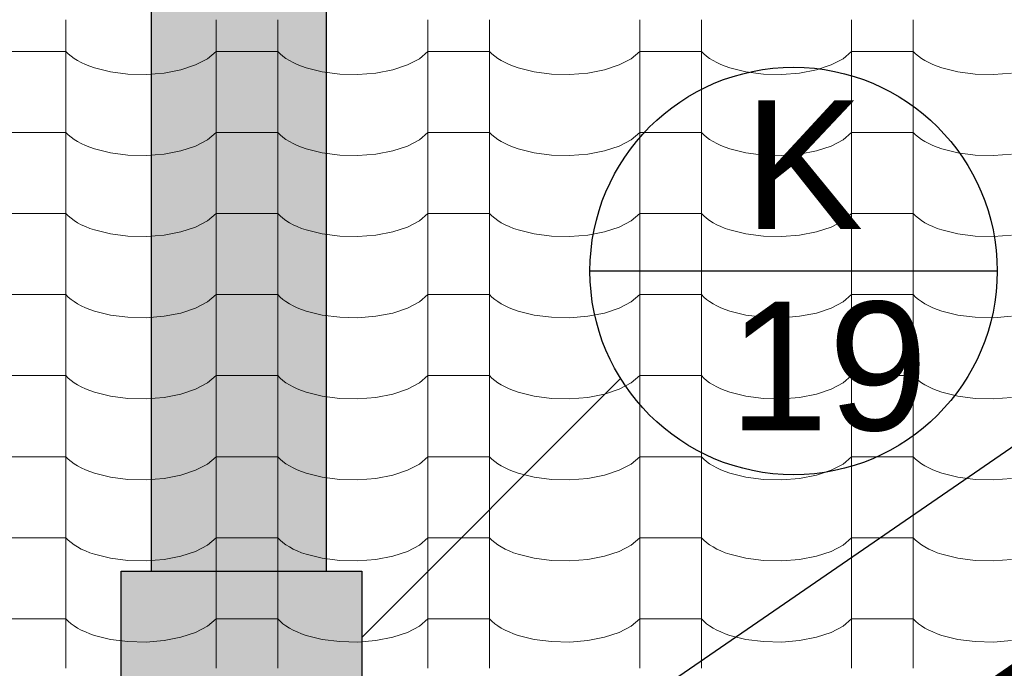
# Model space of a CAD drawing. Header units: millimetres. Extents: x -36478 to 31050, y -14815 to 11827.
# Tile 475 of 656: x -8305 to -7538, y 9608 to 10113. Entities that reach past the tile are written whole.
import ezdxf

# ---------------------------------------------------------------- set-up
doc = ezdxf.new("R2010")
doc.units = ezdxf.units.MM
doc.header["$MEASUREMENT"] = 0
for name, color, linetype in [('Nové_0', 7, 'Continuous'), ('Nové_Kóty - SP', 7, 'Continuous'), ('Nové_Popis', 7, 'Continuous'), ('Nové_Situace - terén', 7, 'Continuous'), ('Nové_Výplně - Povrchové', 7, 'Continuous')]:
    doc.layers.add(name, color=color, linetype=linetype)
doc.styles.add('GENEROVANÝ_STYL_1', font='txt')
doc.styles.add('GENEROVANÝ_STYL_2', font='txt')
doc.dimstyles.new('GENEROVANÝ_STYL__1', dxfattribs={"dimtxt": 125, "dimasz": 190, "dimexe": 0.18, "dimexo": 300, "dimgap": 0, "dimtad": 1, "dimdec": 0, "dimzin": 0, "dimdsep": 46, "dimtxsty": 'GENEROVANÝ_STYL_2', "dimblk": 'ARROWHEAD_6', "dimblk1": 'ARROWHEAD_6', "dimblk2": 'ARROWHEAD_6', "dimcen": 0.09, "dimclrd": 1, "dimclre": 1, "dimclrt": 1, "dimazin": 0, "dimtfac": 1, "dimtdec": 4, "dimtmove": 0, "dimatfit": 3, "dimfxl": 1, "dimtolj": 1, "dimtzin": 0, "dimarcsym": 0})
doc.dimstyles.new('GENEROVANÝ_STYL__2', dxfattribs={"dimtxt": 125, "dimasz": 190, "dimexe": 0.18, "dimexo": 300, "dimgap": 0, "dimtad": 1, "dimdec": 0, "dimzin": 0, "dimdsep": 46, "dimtxsty": 'GENEROVANÝ_STYL_2', "dimblk": 'ARROWHEAD_6', "dimblk1": 'ARROWHEAD_6', "dimblk2": 'ARROWHEAD_6', "dimcen": 0.09, "dimclrd": 1, "dimclre": 1, "dimclrt": 1, "dimazin": 0, "dimtfac": 1, "dimtdec": 4, "dimtmove": 2, "dimatfit": 3, "dimfxl": 1, "dimtolj": 1, "dimtzin": 0, "dimarcsym": 0})

# ---------------------------------------------------------------- blocks, each defined once
blk = doc.blocks.new('*X13')
at = {"layer": 'Nové_Výplně - Povrchové', "color": 21, "linetype": 'Continuous', "lineweight": 20, "true_color": 0xffaaaa}
for p, q in [((-8268.69, 10112.65), (-8268.69, 10049.77)), ((-8151.72, 10112.65), (-8151.72, 10049.77)), ((-8103.69, 10112.65), (-8103.69, 10049.77)), ((-7986.72, 10112.65), (-7986.72, 10049.77)), ((-7938.69, 10112.65), (-7938.69, 10049.77)), ((-7821.72, 10112.65), (-7821.72, 10049.77)), ((-7773.69, 10112.65), (-7773.69, 10049.77)), ((-7656.72, 10112.65), (-7656.72, 10049.77)), ((-7608.69, 10112.65), (-7608.69, 10049.77)), ((-8292.71, 10088.12), (-8316.72, 10088.12)), ((-8268.69, 10088.12), (-8292.71, 10088.12)), ((-8268.69, 10088.12), (-8266.86, 10086.22)), ((-8266.86, 10086.22), (-8264.74, 10084.39)), ((-8158.39, 10082.43), (-8151.72, 10088.12)), ((-8127.71, 10088.12), (-8151.72, 10088.12)), ((-8103.69, 10088.12), (-8127.71, 10088.12)), ((-8103.69, 10088.12), (-8101.86, 10086.22)), ((-8101.86, 10086.22), (-8099.74, 10084.39)), ((-7993.39, 10082.43), (-7986.72, 10088.12)), ((-7962.71, 10088.12), (-7986.72, 10088.12)), ((-7938.69, 10088.12), (-7962.71, 10088.12)), ((-7938.69, 10088.12), (-7936.86, 10086.22)), ((-7936.86, 10086.22), (-7934.74, 10084.39)), ((-7828.39, 10082.43), (-7821.72, 10088.12)), ((-7797.71, 10088.12), (-7821.72, 10088.12)), ((-7773.69, 10088.12), (-7797.71, 10088.12)), ((-7773.69, 10088.12), (-7771.86, 10086.22)), ((-7771.86, 10086.22), (-7769.74, 10084.39)), ((-7663.39, 10082.43), (-7656.72, 10088.12)), ((-7632.71, 10088.12), (-7656.72, 10088.12)), ((-7608.69, 10088.12), (-7632.71, 10088.12)), ((-7608.69, 10088.12), (-7606.86, 10086.22)), ((-7606.86, 10086.22), (-7604.74, 10084.39)), ((-8264.74, 10084.39), (-8262.34, 10082.64)), ((-8262.34, 10082.64), (-8259.65, 10080.97)), ((-8259.65, 10080.97), (-8256.71, 10079.39)), ((-8256.71, 10079.39), (-8253.53, 10077.91)), ((-8253.53, 10077.91), (-8250.12, 10076.54)), ((-8179.18, 10073.77), (-8167.7, 10077.56)), ((-8167.7, 10077.56), (-8158.39, 10082.43)), ((-8099.74, 10084.39), (-8097.34, 10082.64)), ((-8097.34, 10082.64), (-8094.65, 10080.97)), ((-8094.65, 10080.97), (-8091.71, 10079.39)), ((-8091.71, 10079.39), (-8088.53, 10077.91)), ((-8088.53, 10077.91), (-8085.12, 10076.54)), ((-8014.18, 10073.77), (-8002.7, 10077.56)), ((-8002.7, 10077.56), (-7993.39, 10082.43)), ((-7934.74, 10084.39), (-7932.34, 10082.64)), ((-7932.34, 10082.64), (-7929.65, 10080.97)), ((-7929.65, 10080.97), (-7926.71, 10079.39)), ((-7926.71, 10079.39), (-7923.53, 10077.91)), ((-7923.53, 10077.91), (-7920.12, 10076.54)), ((-7849.18, 10073.77), (-7837.7, 10077.56)), ((-7837.7, 10077.56), (-7828.39, 10082.43)), ((-7769.74, 10084.39), (-7767.34, 10082.64)), ((-7767.34, 10082.64), (-7764.65, 10080.97)), ((-7764.65, 10080.97), (-7761.71, 10079.39)), ((-7761.71, 10079.39), (-7758.53, 10077.91)), ((-7758.53, 10077.91), (-7755.12, 10076.54)), ((-7684.18, 10073.77), (-7672.7, 10077.56)), ((-7672.7, 10077.56), (-7663.39, 10082.43)), ((-7604.74, 10084.39), (-7602.34, 10082.64)), ((-7602.34, 10082.64), (-7599.65, 10080.97)), ((-7599.65, 10080.97), (-7596.71, 10079.39)), ((-7596.71, 10079.39), (-7593.53, 10077.91)), ((-7593.53, 10077.91), (-7590.12, 10076.54)), ((-8250.12, 10076.54), (-8246.5, 10075.29)), ((-8246.5, 10075.29), (-8234.05, 10072.19)), ((-8234.05, 10072.19), (-8220.39, 10070.43)), ((-8220.39, 10070.43), (-8206.21, 10070.11)), ((-8206.21, 10070.11), (-8192.24, 10071.24)), ((-8192.24, 10071.24), (-8179.18, 10073.77)), ((-8085.12, 10076.54), (-8081.5, 10075.29)), ((-8081.5, 10075.29), (-8069.05, 10072.19)), ((-8069.05, 10072.19), (-8055.39, 10070.43)), ((-8055.39, 10070.43), (-8041.21, 10070.11)), ((-8041.21, 10070.11), (-8027.24, 10071.24)), ((-8027.24, 10071.24), (-8014.18, 10073.77)), ((-7920.12, 10076.54), (-7916.5, 10075.29)), ((-7916.5, 10075.29), (-7904.05, 10072.19)), ((-7904.05, 10072.19), (-7890.39, 10070.43)), ((-7890.39, 10070.43), (-7876.21, 10070.11)), ((-7876.21, 10070.11), (-7862.24, 10071.24)), ((-7862.24, 10071.24), (-7849.18, 10073.77)), ((-7755.12, 10076.54), (-7751.5, 10075.29)), ((-7751.5, 10075.29), (-7739.05, 10072.19)), ((-7739.05, 10072.19), (-7725.39, 10070.43)), ((-7725.39, 10070.43), (-7711.21, 10070.11)), ((-7711.21, 10070.11), (-7697.24, 10071.24)), ((-7697.24, 10071.24), (-7684.18, 10073.77)), ((-7590.12, 10076.54), (-7586.5, 10075.29)), ((-7586.5, 10075.29), (-7574.05, 10072.19)), ((-7574.05, 10072.19), (-7560.39, 10070.43)), ((-7560.39, 10070.43), (-7546.21, 10070.11)), ((-7546.21, 10070.11), (-7532.24, 10071.24)), ((-8268.69, 10049.55), (-8268.69, 9986.67)), ((-8151.72, 10049.55), (-8151.72, 9986.67)), ((-8103.69, 10049.55), (-8103.69, 9986.67)), ((-7986.72, 10049.55), (-7986.72, 9986.67)), ((-7938.69, 10049.55), (-7938.69, 9986.67)), ((-7821.72, 10049.55), (-7821.72, 9986.67)), ((-7773.69, 10049.55), (-7773.69, 9986.67)), ((-7656.72, 10049.55), (-7656.72, 9986.67)), ((-7608.69, 10049.55), (-7608.69, 9986.67)), ((-8292.71, 10025.01), (-8316.72, 10025.01)), ((-8268.69, 10025.01), (-8292.71, 10025.01)), ((-8268.69, 10025.01), (-8266.86, 10023.12)), ((-8158.39, 10019.32), (-8151.72, 10025.01)), ((-8127.71, 10025.01), (-8151.72, 10025.01)), ((-8103.69, 10025.01), (-8127.71, 10025.01)), ((-8103.69, 10025.01), (-8101.86, 10023.12)), ((-7993.39, 10019.32), (-7986.72, 10025.01)), ((-7962.71, 10025.01), (-7986.72, 10025.01)), ((-7938.69, 10025.01), (-7962.71, 10025.01)), ((-7938.69, 10025.01), (-7936.86, 10023.12)), ((-7828.39, 10019.32), (-7821.72, 10025.01)), ((-7797.71, 10025.01), (-7821.72, 10025.01)), ((-7773.69, 10025.01), (-7797.71, 10025.01)), ((-7773.69, 10025.01), (-7771.86, 10023.12)), ((-7663.39, 10019.32), (-7656.72, 10025.01)), ((-7632.71, 10025.01), (-7656.72, 10025.01)), ((-7608.69, 10025.01), (-7632.71, 10025.01)), ((-7608.69, 10025.01), (-7606.86, 10023.12)), ((-8266.86, 10023.12), (-8264.74, 10021.29)), ((-8264.74, 10021.29), (-8262.34, 10019.53)), ((-8262.34, 10019.53), (-8259.65, 10017.86)), ((-8259.65, 10017.86), (-8256.71, 10016.28)), ((-8256.71, 10016.28), (-8253.53, 10014.81)), ((-8167.7, 10014.46), (-8158.39, 10019.32)), ((-8101.86, 10023.12), (-8099.74, 10021.29)), ((-8099.74, 10021.29), (-8097.34, 10019.53)), ((-8097.34, 10019.53), (-8094.65, 10017.86)), ((-8094.65, 10017.86), (-8091.71, 10016.28)), ((-8091.71, 10016.28), (-8088.53, 10014.81)), ((-8002.7, 10014.46), (-7993.39, 10019.32)), ((-7936.86, 10023.12), (-7934.74, 10021.29)), ((-7934.74, 10021.29), (-7932.34, 10019.53)), ((-7932.34, 10019.53), (-7929.65, 10017.86)), ((-7929.65, 10017.86), (-7926.71, 10016.28)), ((-7926.71, 10016.28), (-7923.53, 10014.81)), ((-7837.7, 10014.46), (-7828.39, 10019.32)), ((-7771.86, 10023.12), (-7769.74, 10021.29)), ((-7769.74, 10021.29), (-7767.34, 10019.53)), ((-7767.34, 10019.53), (-7764.65, 10017.86)), ((-7764.65, 10017.86), (-7761.71, 10016.28)), ((-7761.71, 10016.28), (-7758.53, 10014.81)), ((-7672.7, 10014.46), (-7663.39, 10019.32)), ((-7606.86, 10023.12), (-7604.74, 10021.29)), ((-7604.74, 10021.29), (-7602.34, 10019.53)), ((-7602.34, 10019.53), (-7599.65, 10017.86)), ((-7599.65, 10017.86), (-7596.71, 10016.28)), ((-7596.71, 10016.28), (-7593.53, 10014.81)), ((-8253.53, 10014.81), (-8250.12, 10013.44)), ((-8250.12, 10013.44), (-8246.5, 10012.18)), ((-8246.5, 10012.18), (-8234.05, 10009.08)), ((-8234.05, 10009.08), (-8220.39, 10007.32)), ((-8192.24, 10008.14), (-8179.18, 10010.67)), ((-8179.18, 10010.67), (-8167.7, 10014.46)), ((-8088.53, 10014.81), (-8085.12, 10013.44)), ((-8085.12, 10013.44), (-8081.5, 10012.18)), ((-8081.5, 10012.18), (-8069.05, 10009.08)), ((-8069.05, 10009.08), (-8055.39, 10007.32)), ((-8027.24, 10008.14), (-8014.18, 10010.67)), ((-8014.18, 10010.67), (-8002.7, 10014.46)), ((-7923.53, 10014.81), (-7920.12, 10013.44)), ((-7920.12, 10013.44), (-7916.5, 10012.18)), ((-7916.5, 10012.18), (-7904.05, 10009.08)), ((-7904.05, 10009.08), (-7890.39, 10007.32)), ((-7862.24, 10008.14), (-7849.18, 10010.67)), ((-7849.18, 10010.67), (-7837.7, 10014.46)), ((-7758.53, 10014.81), (-7755.12, 10013.44)), ((-7755.12, 10013.44), (-7751.5, 10012.18)), ((-7751.5, 10012.18), (-7739.05, 10009.08)), ((-7739.05, 10009.08), (-7725.39, 10007.32)), ((-7697.24, 10008.14), (-7684.18, 10010.67)), ((-7684.18, 10010.67), (-7672.7, 10014.46)), ((-7593.53, 10014.81), (-7590.12, 10013.44)), ((-7590.12, 10013.44), (-7586.5, 10012.18)), ((-7586.5, 10012.18), (-7574.05, 10009.08)), ((-7574.05, 10009.08), (-7560.39, 10007.32)), ((-8220.39, 10007.32), (-8206.21, 10007.01)), ((-8206.21, 10007.01), (-8192.24, 10008.14)), ((-8055.39, 10007.32), (-8041.21, 10007.01)), ((-8041.21, 10007.01), (-8027.24, 10008.14)), ((-7890.39, 10007.32), (-7876.21, 10007.01)), ((-7876.21, 10007.01), (-7862.24, 10008.14)), ((-7725.39, 10007.32), (-7711.21, 10007.01)), ((-7711.21, 10007.01), (-7697.24, 10008.14)), ((-7560.39, 10007.32), (-7546.21, 10007.01)), ((-7546.21, 10007.01), (-7532.24, 10008.14)), ((-8268.69, 9986.44), (-8268.69, 9923.56)), ((-8151.72, 9986.44), (-8151.72, 9923.56)), ((-8103.69, 9986.44), (-8103.69, 9923.56)), ((-7986.72, 9986.44), (-7986.72, 9923.56)), ((-7938.69, 9986.44), (-7938.69, 9923.56)), ((-7821.72, 9986.44), (-7821.72, 9923.56)), ((-7773.69, 9986.44), (-7773.69, 9923.56)), ((-7656.72, 9986.44), (-7656.72, 9923.56)), ((-7608.69, 9986.44), (-7608.69, 9923.56)), ((-8292.71, 9961.91), (-8316.72, 9961.91)), ((-8268.69, 9961.91), (-8292.71, 9961.91)), ((-8268.69, 9961.91), (-8266.86, 9960.01)), ((-8266.86, 9960.01), (-8264.74, 9958.19)), ((-8264.74, 9958.19), (-8262.34, 9956.43)), ((-8262.34, 9956.43), (-8259.65, 9954.76)), ((-8259.65, 9954.76), (-8256.71, 9953.18)), ((-8167.7, 9951.35), (-8158.39, 9956.22)), ((-8158.39, 9956.22), (-8151.72, 9961.91)), ((-8127.71, 9961.91), (-8151.72, 9961.91)), ((-8103.69, 9961.91), (-8127.71, 9961.91)), ((-8103.69, 9961.91), (-8101.86, 9960.01)), ((-8101.86, 9960.01), (-8099.74, 9958.19)), ((-8099.74, 9958.19), (-8097.34, 9956.43)), ((-8097.34, 9956.43), (-8094.65, 9954.76)), ((-8094.65, 9954.76), (-8091.71, 9953.18)), ((-8002.7, 9951.35), (-7993.39, 9956.22)), ((-7993.39, 9956.22), (-7986.72, 9961.91)), ((-7962.71, 9961.91), (-7986.72, 9961.91)), ((-7938.69, 9961.91), (-7962.71, 9961.91)), ((-7938.69, 9961.91), (-7936.86, 9960.01)), ((-7936.86, 9960.01), (-7934.74, 9958.19)), ((-7934.74, 9958.19), (-7932.34, 9956.43)), ((-7932.34, 9956.43), (-7929.65, 9954.76)), ((-7929.65, 9954.76), (-7926.71, 9953.18)), ((-7837.7, 9951.35), (-7828.39, 9956.22)), ((-7828.39, 9956.22), (-7821.72, 9961.91)), ((-7797.71, 9961.91), (-7821.72, 9961.91)), ((-7773.69, 9961.91), (-7797.71, 9961.91)), ((-7773.69, 9961.91), (-7771.86, 9960.01)), ((-7771.86, 9960.01), (-7769.74, 9958.19)), ((-7769.74, 9958.19), (-7767.34, 9956.43)), ((-7767.34, 9956.43), (-7764.65, 9954.76)), ((-7764.65, 9954.76), (-7761.71, 9953.18)), ((-7672.7, 9951.35), (-7663.39, 9956.22)), ((-7663.39, 9956.22), (-7656.72, 9961.91)), ((-7632.71, 9961.91), (-7656.72, 9961.91)), ((-7608.69, 9961.91), (-7632.71, 9961.91)), ((-7608.69, 9961.91), (-7606.86, 9960.01)), ((-7606.86, 9960.01), (-7604.74, 9958.19)), ((-7604.74, 9958.19), (-7602.34, 9956.43)), ((-7602.34, 9956.43), (-7599.65, 9954.76)), ((-7599.65, 9954.76), (-7596.71, 9953.18)), ((-8256.71, 9953.18), (-8253.53, 9951.7)), ((-8253.53, 9951.7), (-8250.12, 9950.33)), ((-8250.12, 9950.33), (-8246.5, 9949.08)), ((-8246.5, 9949.08), (-8234.05, 9945.98)), ((-8192.24, 9945.03), (-8179.18, 9947.56)), ((-8179.18, 9947.56), (-8167.7, 9951.35)), ((-8091.71, 9953.18), (-8088.53, 9951.7)), ((-8088.53, 9951.7), (-8085.12, 9950.33)), ((-8085.12, 9950.33), (-8081.5, 9949.08)), ((-8081.5, 9949.08), (-8069.05, 9945.98)), ((-8027.24, 9945.03), (-8014.18, 9947.56)), ((-8014.18, 9947.56), (-8002.7, 9951.35)), ((-7926.71, 9953.18), (-7923.53, 9951.7)), ((-7923.53, 9951.7), (-7920.12, 9950.33)), ((-7920.12, 9950.33), (-7916.5, 9949.08)), ((-7916.5, 9949.08), (-7904.05, 9945.98)), ((-7862.24, 9945.03), (-7849.18, 9947.56)), ((-7849.18, 9947.56), (-7837.7, 9951.35)), ((-7761.71, 9953.18), (-7758.53, 9951.7)), ((-7758.53, 9951.7), (-7755.12, 9950.33)), ((-7755.12, 9950.33), (-7751.5, 9949.08)), ((-7751.5, 9949.08), (-7739.05, 9945.98)), ((-7697.24, 9945.03), (-7684.18, 9947.56)), ((-7684.18, 9947.56), (-7672.7, 9951.35)), ((-7596.71, 9953.18), (-7593.53, 9951.7)), ((-7593.53, 9951.7), (-7590.12, 9950.33)), ((-7590.12, 9950.33), (-7586.5, 9949.08)), ((-7586.5, 9949.08), (-7574.05, 9945.98)), ((-8234.05, 9945.98), (-8220.39, 9944.22)), ((-8220.39, 9944.22), (-8206.21, 9943.9)), ((-8206.21, 9943.9), (-8192.24, 9945.03)), ((-8069.05, 9945.98), (-8055.39, 9944.22)), ((-8055.39, 9944.22), (-8041.21, 9943.9)), ((-8041.21, 9943.9), (-8027.24, 9945.03)), ((-7904.05, 9945.98), (-7890.39, 9944.22)), ((-7890.39, 9944.22), (-7876.21, 9943.9)), ((-7876.21, 9943.9), (-7862.24, 9945.03)), ((-7739.05, 9945.98), (-7725.39, 9944.22)), ((-7725.39, 9944.22), (-7711.21, 9943.9)), ((-7711.21, 9943.9), (-7697.24, 9945.03)), ((-7574.05, 9945.98), (-7560.39, 9944.22)), ((-7560.39, 9944.22), (-7546.21, 9943.9)), ((-7546.21, 9943.9), (-7532.24, 9945.03)), ((-8268.69, 9923.34), (-8268.69, 9860.46)), ((-8151.72, 9923.34), (-8151.72, 9860.46)), ((-8103.69, 9923.34), (-8103.69, 9860.46)), ((-7986.72, 9923.34), (-7986.72, 9860.46)), ((-7938.69, 9923.34), (-7938.69, 9860.46)), ((-7821.72, 9923.34), (-7821.72, 9860.46)), ((-7773.69, 9923.34), (-7773.69, 9860.46)), ((-7656.72, 9923.34), (-7656.72, 9860.46)), ((-7608.69, 9923.34), (-7608.69, 9860.46)), ((-8292.71, 9898.8), (-8316.72, 9898.8)), ((-8268.69, 9898.8), (-8292.71, 9898.8)), ((-8268.69, 9898.8), (-8266.86, 9896.91)), ((-8266.86, 9896.91), (-8264.74, 9895.08)), ((-8264.74, 9895.08), (-8262.34, 9893.33)), ((-8262.34, 9893.33), (-8259.65, 9891.65)), ((-8158.39, 9893.12), (-8151.72, 9898.8)), ((-8127.71, 9898.8), (-8151.72, 9898.8)), ((-8103.69, 9898.8), (-8127.71, 9898.8)), ((-8103.69, 9898.8), (-8101.86, 9896.91)), ((-8101.86, 9896.91), (-8099.74, 9895.08)), ((-8099.74, 9895.08), (-8097.34, 9893.33)), ((-8097.34, 9893.33), (-8094.65, 9891.65)), ((-7993.39, 9893.12), (-7986.72, 9898.8)), ((-7962.71, 9898.8), (-7986.72, 9898.8)), ((-7938.69, 9898.8), (-7962.71, 9898.8)), ((-7938.69, 9898.8), (-7936.86, 9896.91)), ((-7936.86, 9896.91), (-7934.74, 9895.08)), ((-7934.74, 9895.08), (-7932.34, 9893.33)), ((-7932.34, 9893.33), (-7929.65, 9891.65)), ((-7828.39, 9893.12), (-7821.72, 9898.8)), ((-7797.71, 9898.8), (-7821.72, 9898.8)), ((-7773.69, 9898.8), (-7797.71, 9898.8)), ((-7773.69, 9898.8), (-7771.86, 9896.91)), ((-7771.86, 9896.91), (-7769.74, 9895.08)), ((-7769.74, 9895.08), (-7767.34, 9893.33)), ((-7767.34, 9893.33), (-7764.65, 9891.65)), ((-7663.39, 9893.12), (-7656.72, 9898.8)), ((-7632.71, 9898.8), (-7656.72, 9898.8)), ((-7608.69, 9898.8), (-7632.71, 9898.8)), ((-7608.69, 9898.8), (-7606.86, 9896.91)), ((-7606.86, 9896.91), (-7604.74, 9895.08)), ((-7604.74, 9895.08), (-7602.34, 9893.33)), ((-7602.34, 9893.33), (-7599.65, 9891.65)), ((-8259.65, 9891.65), (-8256.71, 9890.07)), ((-8256.71, 9890.07), (-8253.53, 9888.6)), ((-8253.53, 9888.6), (-8250.12, 9887.23)), ((-8250.12, 9887.23), (-8246.5, 9885.97)), ((-8246.5, 9885.97), (-8234.05, 9882.87)), ((-8179.18, 9884.46), (-8167.7, 9888.25)), ((-8167.7, 9888.25), (-8158.39, 9893.12)), ((-8094.65, 9891.65), (-8091.71, 9890.07)), ((-8091.71, 9890.07), (-8088.53, 9888.6)), ((-8088.53, 9888.6), (-8085.12, 9887.23)), ((-8085.12, 9887.23), (-8081.5, 9885.97)), ((-8081.5, 9885.97), (-8069.05, 9882.87)), ((-8014.18, 9884.46), (-8002.7, 9888.25)), ((-8002.7, 9888.25), (-7993.39, 9893.12)), ((-7929.65, 9891.65), (-7926.71, 9890.07)), ((-7926.71, 9890.07), (-7923.53, 9888.6)), ((-7923.53, 9888.6), (-7920.12, 9887.23)), ((-7920.12, 9887.23), (-7916.5, 9885.97)), ((-7916.5, 9885.97), (-7904.05, 9882.87)), ((-7849.18, 9884.46), (-7837.7, 9888.25)), ((-7837.7, 9888.25), (-7828.39, 9893.12)), ((-7764.65, 9891.65), (-7761.71, 9890.07)), ((-7761.71, 9890.07), (-7758.53, 9888.6)), ((-7758.53, 9888.6), (-7755.12, 9887.23)), ((-7755.12, 9887.23), (-7751.5, 9885.97)), ((-7751.5, 9885.97), (-7739.05, 9882.87)), ((-7684.18, 9884.46), (-7672.7, 9888.25)), ((-7672.7, 9888.25), (-7663.39, 9893.12)), ((-7599.65, 9891.65), (-7596.71, 9890.07)), ((-7596.71, 9890.07), (-7593.53, 9888.6)), ((-7593.53, 9888.6), (-7590.12, 9887.23)), ((-7590.12, 9887.23), (-7586.5, 9885.97)), ((-7586.5, 9885.97), (-7574.05, 9882.87)), ((-8234.05, 9882.87), (-8220.39, 9881.12)), ((-8220.39, 9881.12), (-8206.21, 9880.8)), ((-8206.21, 9880.8), (-8192.24, 9881.93)), ((-8192.24, 9881.93), (-8179.18, 9884.46)), ((-8069.05, 9882.87), (-8055.39, 9881.12)), ((-8055.39, 9881.12), (-8041.21, 9880.8)), ((-8041.21, 9880.8), (-8027.24, 9881.93)), ((-8027.24, 9881.93), (-8014.18, 9884.46)), ((-7904.05, 9882.87), (-7890.39, 9881.12)), ((-7890.39, 9881.12), (-7876.21, 9880.8)), ((-7876.21, 9880.8), (-7862.24, 9881.93)), ((-7862.24, 9881.93), (-7849.18, 9884.46)), ((-7739.05, 9882.87), (-7725.39, 9881.12)), ((-7725.39, 9881.12), (-7711.21, 9880.8)), ((-7711.21, 9880.8), (-7697.24, 9881.93)), ((-7697.24, 9881.93), (-7684.18, 9884.46)), ((-7574.05, 9882.87), (-7560.39, 9881.12)), ((-7560.39, 9881.12), (-7546.21, 9880.8)), ((-7546.21, 9880.8), (-7532.24, 9881.93)), ((-8268.69, 9860.23), (-8268.69, 9797.35)), ((-8151.72, 9860.23), (-8151.72, 9797.35)), ((-8103.69, 9860.23), (-8103.69, 9797.35)), ((-7986.72, 9860.23), (-7986.72, 9797.35)), ((-7938.69, 9860.23), (-7938.69, 9797.35)), ((-7821.72, 9860.23), (-7821.72, 9797.35)), ((-7773.69, 9860.23), (-7773.69, 9797.35)), ((-7656.72, 9860.23), (-7656.72, 9797.35)), ((-7608.69, 9860.23), (-7608.69, 9797.35)), ((-8292.71, 9835.7), (-8316.72, 9835.7)), ((-8268.69, 9835.7), (-8292.71, 9835.7)), ((-8268.69, 9835.7), (-8266.86, 9833.81)), ((-8266.86, 9833.81), (-8264.74, 9831.98)), ((-8264.74, 9831.98), (-8262.34, 9830.22)), ((-8158.39, 9830.01), (-8151.72, 9835.7)), ((-8127.71, 9835.7), (-8151.72, 9835.7)), ((-8103.69, 9835.7), (-8127.71, 9835.7)), ((-8103.69, 9835.7), (-8101.86, 9833.81)), ((-8101.86, 9833.81), (-8099.74, 9831.98)), ((-8099.74, 9831.98), (-8097.34, 9830.22)), ((-7993.39, 9830.01), (-7986.72, 9835.7)), ((-7962.71, 9835.7), (-7986.72, 9835.7)), ((-7938.69, 9835.7), (-7962.71, 9835.7)), ((-7938.69, 9835.7), (-7936.86, 9833.81)), ((-7936.86, 9833.81), (-7934.74, 9831.98)), ((-7934.74, 9831.98), (-7932.34, 9830.22)), ((-7828.39, 9830.01), (-7821.72, 9835.7)), ((-7797.71, 9835.7), (-7821.72, 9835.7)), ((-7773.69, 9835.7), (-7797.71, 9835.7)), ((-7773.69, 9835.7), (-7771.86, 9833.81)), ((-7771.86, 9833.81), (-7769.74, 9831.98)), ((-7769.74, 9831.98), (-7767.34, 9830.22)), ((-7663.39, 9830.01), (-7656.72, 9835.7)), ((-7632.71, 9835.7), (-7656.72, 9835.7)), ((-7608.69, 9835.7), (-7632.71, 9835.7)), ((-7608.69, 9835.7), (-7606.86, 9833.81)), ((-7606.86, 9833.81), (-7604.74, 9831.98)), ((-7604.74, 9831.98), (-7602.34, 9830.22)), ((-8262.34, 9830.22), (-8259.65, 9828.55)), ((-8259.65, 9828.55), (-8256.71, 9826.97)), ((-8256.71, 9826.97), (-8253.53, 9825.49)), ((-8253.53, 9825.49), (-8250.12, 9824.12)), ((-8179.18, 9821.35), (-8167.7, 9825.14)), ((-8167.7, 9825.14), (-8158.39, 9830.01)), ((-8097.34, 9830.22), (-8094.65, 9828.55)), ((-8094.65, 9828.55), (-8091.71, 9826.97)), ((-8091.71, 9826.97), (-8088.53, 9825.49)), ((-8088.53, 9825.49), (-8085.12, 9824.12)), ((-8014.18, 9821.35), (-8002.7, 9825.14)), ((-8002.7, 9825.14), (-7993.39, 9830.01)), ((-7932.34, 9830.22), (-7929.65, 9828.55)), ((-7929.65, 9828.55), (-7926.71, 9826.97)), ((-7926.71, 9826.97), (-7923.53, 9825.49)), ((-7923.53, 9825.49), (-7920.12, 9824.12)), ((-7849.18, 9821.35), (-7837.7, 9825.14)), ((-7837.7, 9825.14), (-7828.39, 9830.01)), ((-7767.34, 9830.22), (-7764.65, 9828.55)), ((-7764.65, 9828.55), (-7761.71, 9826.97)), ((-7761.71, 9826.97), (-7758.53, 9825.49)), ((-7758.53, 9825.49), (-7755.12, 9824.12)), ((-7684.18, 9821.35), (-7672.7, 9825.14)), ((-7672.7, 9825.14), (-7663.39, 9830.01)), ((-7602.34, 9830.22), (-7599.65, 9828.55)), ((-7599.65, 9828.55), (-7596.71, 9826.97)), ((-7596.71, 9826.97), (-7593.53, 9825.49)), ((-7593.53, 9825.49), (-7590.12, 9824.12)), ((-8250.12, 9824.12), (-8246.5, 9822.87)), ((-8246.5, 9822.87), (-8234.05, 9819.77)), ((-8234.05, 9819.77), (-8220.39, 9818.01)), ((-8220.39, 9818.01), (-8206.21, 9817.69)), ((-8206.21, 9817.69), (-8192.24, 9818.82)), ((-8192.24, 9818.82), (-8179.18, 9821.35)), ((-8085.12, 9824.12), (-8081.5, 9822.87)), ((-8081.5, 9822.87), (-8069.05, 9819.77)), ((-8069.05, 9819.77), (-8055.39, 9818.01)), ((-8055.39, 9818.01), (-8041.21, 9817.69)), ((-8041.21, 9817.69), (-8027.24, 9818.82)), ((-8027.24, 9818.82), (-8014.18, 9821.35)), ((-7920.12, 9824.12), (-7916.5, 9822.87)), ((-7916.5, 9822.87), (-7904.05, 9819.77)), ((-7904.05, 9819.77), (-7890.39, 9818.01)), ((-7890.39, 9818.01), (-7876.21, 9817.69)), ((-7876.21, 9817.69), (-7862.24, 9818.82)), ((-7862.24, 9818.82), (-7849.18, 9821.35)), ((-7755.12, 9824.12), (-7751.5, 9822.87)), ((-7751.5, 9822.87), (-7739.05, 9819.77)), ((-7739.05, 9819.77), (-7725.39, 9818.01)), ((-7725.39, 9818.01), (-7711.21, 9817.69)), ((-7711.21, 9817.69), (-7697.24, 9818.82)), ((-7697.24, 9818.82), (-7684.18, 9821.35)), ((-7590.12, 9824.12), (-7586.5, 9822.87)), ((-7586.5, 9822.87), (-7574.05, 9819.77)), ((-7574.05, 9819.77), (-7560.39, 9818.01)), ((-7560.39, 9818.01), (-7546.21, 9817.69)), ((-7546.21, 9817.69), (-7532.24, 9818.82)), ((-8268.69, 9797.13), (-8268.69, 9734.25)), ((-8151.72, 9797.13), (-8151.72, 9734.25)), ((-8103.69, 9797.13), (-8103.69, 9734.25)), ((-7986.72, 9797.13), (-7986.72, 9734.25)), ((-7938.69, 9797.13), (-7938.69, 9734.25)), ((-7821.72, 9797.13), (-7821.72, 9734.25)), ((-7773.69, 9797.13), (-7773.69, 9734.25)), ((-7656.72, 9797.13), (-7656.72, 9734.25)), ((-7608.69, 9797.13), (-7608.69, 9734.25)), ((-8292.71, 9772.6), (-8316.72, 9772.6)), ((-8268.69, 9772.6), (-8292.71, 9772.6)), ((-8268.69, 9772.6), (-8266.86, 9770.7)), ((-8266.86, 9770.7), (-8264.74, 9768.87)), ((-8158.39, 9766.91), (-8151.72, 9772.6)), ((-8127.71, 9772.6), (-8151.72, 9772.6)), ((-8103.69, 9772.6), (-8127.71, 9772.6)), ((-8103.69, 9772.6), (-8101.86, 9770.7)), ((-8101.86, 9770.7), (-8099.74, 9768.87)), ((-7993.39, 9766.91), (-7986.72, 9772.6)), ((-7962.71, 9772.6), (-7986.72, 9772.6)), ((-7938.69, 9772.6), (-7962.71, 9772.6)), ((-7938.69, 9772.6), (-7936.86, 9770.7)), ((-7936.86, 9770.7), (-7934.74, 9768.87)), ((-7828.39, 9766.91), (-7821.72, 9772.6)), ((-7797.71, 9772.6), (-7821.72, 9772.6)), ((-7773.69, 9772.6), (-7797.71, 9772.6)), ((-7773.69, 9772.6), (-7771.86, 9770.7)), ((-7771.86, 9770.7), (-7769.74, 9768.87)), ((-7663.39, 9766.91), (-7656.72, 9772.6)), ((-7632.71, 9772.6), (-7656.72, 9772.6)), ((-7608.69, 9772.6), (-7632.71, 9772.6)), ((-7608.69, 9772.6), (-7606.86, 9770.7)), ((-7606.86, 9770.7), (-7604.74, 9768.87)), ((-8264.74, 9768.87), (-8262.34, 9767.12)), ((-8262.34, 9767.12), (-8259.65, 9765.44)), ((-8259.65, 9765.44), (-8256.71, 9763.87)), ((-8256.71, 9763.87), (-8253.53, 9762.39)), ((-8167.7, 9762.04), (-8158.39, 9766.91)), ((-8099.74, 9768.87), (-8097.34, 9767.12)), ((-8097.34, 9767.12), (-8094.65, 9765.44)), ((-8094.65, 9765.44), (-8091.71, 9763.87)), ((-8091.71, 9763.87), (-8088.53, 9762.39)), ((-8002.7, 9762.04), (-7993.39, 9766.91)), ((-7934.74, 9768.87), (-7932.34, 9767.12)), ((-7932.34, 9767.12), (-7929.65, 9765.44)), ((-7929.65, 9765.44), (-7926.71, 9763.87)), ((-7926.71, 9763.87), (-7923.53, 9762.39)), ((-7837.7, 9762.04), (-7828.39, 9766.91)), ((-7769.74, 9768.87), (-7767.34, 9767.12)), ((-7767.34, 9767.12), (-7764.65, 9765.44)), ((-7764.65, 9765.44), (-7761.71, 9763.87)), ((-7761.71, 9763.87), (-7758.53, 9762.39)), ((-7672.7, 9762.04), (-7663.39, 9766.91)), ((-7604.74, 9768.87), (-7602.34, 9767.12)), ((-7602.34, 9767.12), (-7599.65, 9765.44)), ((-7599.65, 9765.44), (-7596.71, 9763.87)), ((-7596.71, 9763.87), (-7593.53, 9762.39)), ((-8253.53, 9762.39), (-8250.12, 9761.02)), ((-8250.12, 9761.02), (-8246.5, 9759.76)), ((-8246.5, 9759.76), (-8234.05, 9756.66)), ((-8234.05, 9756.66), (-8220.39, 9754.91)), ((-8206.21, 9754.59), (-8192.24, 9755.72)), ((-8192.24, 9755.72), (-8179.18, 9758.25)), ((-8179.18, 9758.25), (-8167.7, 9762.04)), ((-8088.53, 9762.39), (-8085.12, 9761.02)), ((-8085.12, 9761.02), (-8081.5, 9759.76)), ((-8081.5, 9759.76), (-8069.05, 9756.66)), ((-8069.05, 9756.66), (-8055.39, 9754.91)), ((-8041.21, 9754.59), (-8027.24, 9755.72)), ((-8027.24, 9755.72), (-8014.18, 9758.25)), ((-8014.18, 9758.25), (-8002.7, 9762.04)), ((-7923.53, 9762.39), (-7920.12, 9761.02)), ((-7920.12, 9761.02), (-7916.5, 9759.76)), ((-7916.5, 9759.76), (-7904.05, 9756.66)), ((-7904.05, 9756.66), (-7890.39, 9754.91)), ((-7876.21, 9754.59), (-7862.24, 9755.72)), ((-7862.24, 9755.72), (-7849.18, 9758.25)), ((-7849.18, 9758.25), (-7837.7, 9762.04)), ((-7758.53, 9762.39), (-7755.12, 9761.02)), ((-7755.12, 9761.02), (-7751.5, 9759.76)), ((-7751.5, 9759.76), (-7739.05, 9756.66)), ((-7739.05, 9756.66), (-7725.39, 9754.91)), ((-7711.21, 9754.59), (-7697.24, 9755.72)), ((-7697.24, 9755.72), (-7684.18, 9758.25)), ((-7684.18, 9758.25), (-7672.7, 9762.04)), ((-7593.53, 9762.39), (-7590.12, 9761.02)), ((-7590.12, 9761.02), (-7586.5, 9759.76)), ((-7586.5, 9759.76), (-7574.05, 9756.66)), ((-7574.05, 9756.66), (-7560.39, 9754.91)), ((-7546.21, 9754.59), (-7532.24, 9755.72)), ((-8220.39, 9754.91), (-8206.21, 9754.59)), ((-8055.39, 9754.91), (-8041.21, 9754.59)), ((-7890.39, 9754.91), (-7876.21, 9754.59)), ((-7725.39, 9754.91), (-7711.21, 9754.59)), ((-7560.39, 9754.91), (-7546.21, 9754.59)), ((-8268.69, 9734.02), (-8268.69, 9671.14)), ((-8151.72, 9734.02), (-8151.72, 9671.14)), ((-8103.69, 9734.02), (-8103.69, 9671.14)), ((-7986.72, 9734.02), (-7986.72, 9671.14)), ((-7938.69, 9734.02), (-7938.69, 9671.14)), ((-7821.72, 9734.02), (-7821.72, 9671.14)), ((-7773.69, 9734.02), (-7773.69, 9671.14)), ((-7656.72, 9734.02), (-7656.72, 9671.14)), ((-7608.69, 9734.02), (-7608.69, 9671.14)), ((-8292.71, 9709.49), (-8316.72, 9709.49)), ((-8268.69, 9709.49), (-8292.71, 9709.49)), ((-8268.69, 9709.49), (-8266.86, 9707.6)), ((-8158.39, 9703.8), (-8151.72, 9709.49)), ((-8127.71, 9709.49), (-8151.72, 9709.49)), ((-8103.69, 9709.49), (-8127.71, 9709.49)), ((-8103.69, 9709.49), (-8101.86, 9707.6)), ((-7993.39, 9703.8), (-7986.72, 9709.49)), ((-7962.71, 9709.49), (-7986.72, 9709.49)), ((-7938.69, 9709.49), (-7962.71, 9709.49)), ((-7938.69, 9709.49), (-7936.86, 9707.6)), ((-7828.39, 9703.8), (-7821.72, 9709.49)), ((-7797.71, 9709.49), (-7821.72, 9709.49)), ((-7773.69, 9709.49), (-7797.71, 9709.49)), ((-7773.69, 9709.49), (-7771.86, 9707.6)), ((-7663.39, 9703.8), (-7656.72, 9709.49)), ((-7632.71, 9709.49), (-7656.72, 9709.49)), ((-7608.69, 9709.49), (-7632.71, 9709.49)), ((-7608.69, 9709.49), (-7606.86, 9707.6)), ((-8266.86, 9707.6), (-8264.74, 9705.77)), ((-8264.74, 9705.77), (-8262.34, 9704.01)), ((-8262.34, 9704.01), (-8259.65, 9702.34)), ((-8259.65, 9702.34), (-8256.71, 9700.76)), ((-8167.7, 9698.94), (-8158.39, 9703.8)), ((-8101.86, 9707.6), (-8099.74, 9705.77)), ((-8099.74, 9705.77), (-8097.34, 9704.01)), ((-8097.34, 9704.01), (-8094.65, 9702.34)), ((-8094.65, 9702.34), (-8091.71, 9700.76)), ((-8002.7, 9698.94), (-7993.39, 9703.8)), ((-7936.86, 9707.6), (-7934.74, 9705.77)), ((-7934.74, 9705.77), (-7932.34, 9704.01)), ((-7932.34, 9704.01), (-7929.65, 9702.34)), ((-7929.65, 9702.34), (-7926.71, 9700.76)), ((-7837.7, 9698.94), (-7828.39, 9703.8)), ((-7771.86, 9707.6), (-7769.74, 9705.77)), ((-7769.74, 9705.77), (-7767.34, 9704.01)), ((-7767.34, 9704.01), (-7764.65, 9702.34)), ((-7764.65, 9702.34), (-7761.71, 9700.76)), ((-7672.7, 9698.94), (-7663.39, 9703.8)), ((-7606.86, 9707.6), (-7604.74, 9705.77)), ((-7604.74, 9705.77), (-7602.34, 9704.01)), ((-7602.34, 9704.01), (-7599.65, 9702.34)), ((-7599.65, 9702.34), (-7596.71, 9700.76)), ((-8256.71, 9700.76), (-8253.53, 9699.28)), ((-8253.53, 9699.28), (-8250.12, 9697.91)), ((-8250.12, 9697.91), (-8246.5, 9696.66)), ((-8246.5, 9696.66), (-8234.05, 9693.56)), ((-8192.24, 9692.61), (-8179.18, 9695.14)), ((-8179.18, 9695.14), (-8167.7, 9698.94)), ((-8091.71, 9700.76), (-8088.53, 9699.28)), ((-8088.53, 9699.28), (-8085.12, 9697.91)), ((-8085.12, 9697.91), (-8081.5, 9696.66)), ((-8081.5, 9696.66), (-8069.05, 9693.56)), ((-8027.24, 9692.61), (-8014.18, 9695.14)), ((-8014.18, 9695.14), (-8002.7, 9698.94)), ((-7926.71, 9700.76), (-7923.53, 9699.28)), ((-7923.53, 9699.28), (-7920.12, 9697.91)), ((-7920.12, 9697.91), (-7916.5, 9696.66)), ((-7916.5, 9696.66), (-7904.05, 9693.56)), ((-7862.24, 9692.61), (-7849.18, 9695.14)), ((-7849.18, 9695.14), (-7837.7, 9698.94)), ((-7761.71, 9700.76), (-7758.53, 9699.28)), ((-7758.53, 9699.28), (-7755.12, 9697.91)), ((-7755.12, 9697.91), (-7751.5, 9696.66)), ((-7751.5, 9696.66), (-7739.05, 9693.56)), ((-7697.24, 9692.61), (-7684.18, 9695.14)), ((-7684.18, 9695.14), (-7672.7, 9698.94)), ((-7596.71, 9700.76), (-7593.53, 9699.28)), ((-7593.53, 9699.28), (-7590.12, 9697.91)), ((-7590.12, 9697.91), (-7586.5, 9696.66)), ((-7586.5, 9696.66), (-7574.05, 9693.56)), ((-8234.05, 9693.56), (-8220.39, 9691.8)), ((-8220.39, 9691.8), (-8206.21, 9691.48)), ((-8206.21, 9691.48), (-8192.24, 9692.61)), ((-8069.05, 9693.56), (-8055.39, 9691.8)), ((-8055.39, 9691.8), (-8041.21, 9691.48)), ((-8041.21, 9691.48), (-8027.24, 9692.61)), ((-7904.05, 9693.56), (-7890.39, 9691.8)), ((-7890.39, 9691.8), (-7876.21, 9691.48)), ((-7876.21, 9691.48), (-7862.24, 9692.61)), ((-7739.05, 9693.56), (-7725.39, 9691.8)), ((-7725.39, 9691.8), (-7711.21, 9691.48)), ((-7711.21, 9691.48), (-7697.24, 9692.61)), ((-7574.05, 9693.56), (-7560.39, 9691.8)), ((-7560.39, 9691.8), (-7546.21, 9691.48)), ((-7546.21, 9691.48), (-7532.24, 9692.61)), ((-8268.69, 9670.92), (-8268.69, 9608.04)), ((-8151.72, 9670.92), (-8151.72, 9608.04)), ((-8103.69, 9670.92), (-8103.69, 9608.04)), ((-7986.72, 9670.92), (-7986.72, 9608.04)), ((-7938.69, 9670.92), (-7938.69, 9608.04)), ((-7821.72, 9670.92), (-7821.72, 9608.04)), ((-7773.69, 9670.92), (-7773.69, 9608.04)), ((-7656.72, 9670.92), (-7656.72, 9608.04)), ((-7608.69, 9670.92), (-7608.69, 9608.04)), ((-8292.71, 9646.39), (-8316.72, 9646.39)), ((-8268.69, 9646.39), (-8292.71, 9646.39)), ((-8268.69, 9646.39), (-8266.86, 9644.49)), ((-8266.86, 9644.49), (-8264.74, 9642.66)), ((-8264.74, 9642.66), (-8262.34, 9640.91)), ((-8262.34, 9640.91), (-8259.65, 9639.24)), ((-8167.7, 9635.83), (-8158.39, 9640.7)), ((-8158.39, 9640.7), (-8151.72, 9646.39)), ((-8127.71, 9646.39), (-8151.72, 9646.39)), ((-8103.69, 9646.39), (-8127.71, 9646.39)), ((-8103.69, 9646.39), (-8101.86, 9644.49)), ((-8101.86, 9644.49), (-8099.74, 9642.66)), ((-8099.74, 9642.66), (-8097.34, 9640.91)), ((-8097.34, 9640.91), (-8094.65, 9639.24)), ((-8002.7, 9635.83), (-7993.39, 9640.7)), ((-7993.39, 9640.7), (-7986.72, 9646.39)), ((-7962.71, 9646.39), (-7986.72, 9646.39)), ((-7938.69, 9646.39), (-7962.71, 9646.39)), ((-7938.69, 9646.39), (-7936.86, 9644.49)), ((-7936.86, 9644.49), (-7934.74, 9642.66)), ((-7934.74, 9642.66), (-7932.34, 9640.91)), ((-7932.34, 9640.91), (-7929.65, 9639.24)), ((-7837.7, 9635.83), (-7828.39, 9640.7)), ((-7828.39, 9640.7), (-7821.72, 9646.39)), ((-7797.71, 9646.39), (-7821.72, 9646.39)), ((-7773.69, 9646.39), (-7797.71, 9646.39)), ((-7773.69, 9646.39), (-7771.86, 9644.49)), ((-7771.86, 9644.49), (-7769.74, 9642.66)), ((-7769.74, 9642.66), (-7767.34, 9640.91)), ((-7767.34, 9640.91), (-7764.65, 9639.24)), ((-7672.7, 9635.83), (-7663.39, 9640.7)), ((-7663.39, 9640.7), (-7656.72, 9646.39)), ((-7632.71, 9646.39), (-7656.72, 9646.39)), ((-7608.69, 9646.39), (-7632.71, 9646.39)), ((-7608.69, 9646.39), (-7606.86, 9644.49)), ((-7606.86, 9644.49), (-7604.74, 9642.66)), ((-7604.74, 9642.66), (-7602.34, 9640.91)), ((-7602.34, 9640.91), (-7599.65, 9639.24)), ((-8259.65, 9639.24), (-8256.71, 9637.66)), ((-8256.71, 9637.66), (-8253.53, 9636.18)), ((-8253.53, 9636.18), (-8250.12, 9634.81)), ((-8250.12, 9634.81), (-8246.5, 9633.55)), ((-8246.5, 9633.55), (-8234.05, 9630.45)), ((-8179.18, 9632.04), (-8167.7, 9635.83)), ((-8094.65, 9639.24), (-8091.71, 9637.66)), ((-8091.71, 9637.66), (-8088.53, 9636.18)), ((-8088.53, 9636.18), (-8085.12, 9634.81)), ((-8085.12, 9634.81), (-8081.5, 9633.55)), ((-8081.5, 9633.55), (-8069.05, 9630.45)), ((-8014.18, 9632.04), (-8002.7, 9635.83)), ((-7929.65, 9639.24), (-7926.71, 9637.66)), ((-7926.71, 9637.66), (-7923.53, 9636.18)), ((-7923.53, 9636.18), (-7920.12, 9634.81)), ((-7920.12, 9634.81), (-7916.5, 9633.55)), ((-7916.5, 9633.55), (-7904.05, 9630.45)), ((-7849.18, 9632.04), (-7837.7, 9635.83)), ((-7764.65, 9639.24), (-7761.71, 9637.66)), ((-7761.71, 9637.66), (-7758.53, 9636.18)), ((-7758.53, 9636.18), (-7755.12, 9634.81)), ((-7755.12, 9634.81), (-7751.5, 9633.55)), ((-7751.5, 9633.55), (-7739.05, 9630.45)), ((-7684.18, 9632.04), (-7672.7, 9635.83)), ((-7599.65, 9639.24), (-7596.71, 9637.66)), ((-7596.71, 9637.66), (-7593.53, 9636.18)), ((-7593.53, 9636.18), (-7590.12, 9634.81)), ((-7590.12, 9634.81), (-7586.5, 9633.55)), ((-7586.5, 9633.55), (-7574.05, 9630.45)), ((-8234.05, 9630.45), (-8220.39, 9628.7)), ((-8220.39, 9628.7), (-8206.21, 9628.38)), ((-8206.21, 9628.38), (-8192.24, 9629.51)), ((-8192.24, 9629.51), (-8179.18, 9632.04)), ((-8069.05, 9630.45), (-8055.39, 9628.7)), ((-8055.39, 9628.7), (-8041.21, 9628.38)), ((-8041.21, 9628.38), (-8027.24, 9629.51)), ((-8027.24, 9629.51), (-8014.18, 9632.04)), ((-7904.05, 9630.45), (-7890.39, 9628.7)), ((-7890.39, 9628.7), (-7876.21, 9628.38)), ((-7876.21, 9628.38), (-7862.24, 9629.51)), ((-7862.24, 9629.51), (-7849.18, 9632.04)), ((-7739.05, 9630.45), (-7725.39, 9628.7)), ((-7725.39, 9628.7), (-7711.21, 9628.38)), ((-7711.21, 9628.38), (-7697.24, 9629.51)), ((-7697.24, 9629.51), (-7684.18, 9632.04)), ((-7574.05, 9630.45), (-7560.39, 9628.7)), ((-7560.39, 9628.7), (-7546.21, 9628.38)), ((-7546.21, 9628.38), (-7532.24, 9629.51))]:
    blk.add_line(p, q, dxfattribs=at)
blk = doc.blocks.new('výplň_6_1', base_point=(0, 0))
at = {"layer": 'Nové_Výplně - Povrchové', "color": 21, "linetype": 'Continuous', "lineweight": 20, "true_color": 0xffaaaa}
blk.add_blockref('*X13', (0, 0), dxfattribs=at)
blk = doc.blocks.new('*D6315')
at = {"layer": 'Nové_Kóty - SP', "color": 1, "linetype": 'Continuous', "lineweight": 25}
for p, q in [((-9579.03, 7654.66), (-6330.41, 9887.65)), ((-9409.09, 7407.43), (-9685.24, 7809.17)), ((-9553.27, 7793.71), (-9604.79, 7515.6)), ((-10050.41, 7330.64), (-9579.03, 7654.66)), ((-9880.48, 7083.42), (-10156.62, 7485.16)), ((-10024.65, 7469.7), (-10076.18, 7191.59)), ((-10174.03, 7245.68), (-10050.41, 7330.64))]:
    blk.add_line(p, q, dxfattribs=at)
at = {"layer": 'Nové_Kóty - SP', "color": 1, "lineweight": 25, "insert": (-9946.14, 7432.65), "char_height": 125, "attachment_point": 7, "rotation": 34.50335, "style": 'GENEROVANÝ_STYL_2'}
blk.add_mtext('\\A1;{\\pql;\\fArial|b0|i0|c0|p38;572}', dxfattribs=at)
blk = doc.blocks.new('ARROWHEAD_6')
at = {"color": 0, "linetype": 'Continuous', "lineweight": 0}
for p, q in [((-0.5, -0.5), (0.5, 0.5)), ((0, 0), (-1, 0))]:
    blk.add_line(p, q, dxfattribs=at)
blk = doc.blocks.new('*D6316')
at = {"layer": 'Nové_Kóty - SP', "color": 1, "linetype": 'Continuous', "lineweight": 25}
for p, q in [((-6330.41, 9887.65), (-4580.7, 11090.34)), ((-6160.47, 9640.43), (-6436.62, 10042.17)), ((-6304.64, 10026.71), (-6356.17, 9748.6)), ((-9579.03, 7654.66), (-6330.41, 9887.65)), ((-9553.27, 7793.71), (-9604.79, 7515.6))]:
    blk.add_line(p, q, dxfattribs=at)
at = {"layer": 'Nové_Kóty - SP', "color": 1, "lineweight": 25, "insert": (-8145, 8670.7), "char_height": 125, "attachment_point": 7, "rotation": 34.50335, "style": 'GENEROVANÝ_STYL_2'}
blk.add_mtext('\\A1;{\\pql;\\fArial|b0|i0|c0|p38;3\xa0942}', dxfattribs=at)
blk = doc.blocks.new('*D6326')
at = {"layer": 'Nové_Kóty - SP', "color": 1, "linetype": 'Continuous', "lineweight": 25}
for p, q in [((-4581.24, 11091.13), (-4857.39, 11492.87)), ((-4776.94, 11199.3), (-4725.42, 11477.41)), ((-4751.18, 11338.35), (-4627.57, 11423.32)), ((-10278.77, 7538.87), (-4751.18, 11338.35)), ((-10108.84, 7291.64), (-10384.98, 7693.38)), ((-10253.01, 7677.92), (-10304.54, 7399.81)), ((-10402.39, 7453.9), (-10278.77, 7538.87))]:
    blk.add_line(p, q, dxfattribs=at)
at = {"layer": 'Nové_Kóty - SP', "color": 1, "lineweight": 25, "insert": (-8042.9, 9106.07), "char_height": 125, "attachment_point": 7, "rotation": 34.50335, "style": 'GENEROVANÝ_STYL_2'}
blk.add_mtext('\\A1;{\\pql;\\fArial|b0|i0|c0|p38;6\xa0707- KROKEV}', dxfattribs=at)
blk = doc.blocks.new('*D6327')
at = {"layer": 'Nové_Kóty - SP', "color": 1, "linetype": 'Continuous', "lineweight": 25}
for p, q in [((-10443.65, 7778.73), (-4851.3, 11622.72)), ((-10273.71, 7531.5), (-10549.86, 7933.25)), ((-10294.79, 7517.01), (-10570.94, 7918.75)), ((-10417.88, 7917.78), (-10469.41, 7639.67)), ((-10490.49, 7625.18), (-10438.97, 7903.29)), ((-10464.73, 7764.24), (-10443.65, 7778.73)), ((-10588.34, 7679.27), (-10464.73, 7764.24))]:
    blk.add_line(p, q, dxfattribs=at)
at = {"layer": 'Nové_Kóty - SP', "color": 1, "lineweight": 25, "insert": (-10717.64, 7620.73), "char_height": 125, "attachment_point": 7, "rotation": 34.50335, "style": 'GENEROVANÝ_STYL_2'}
blk.add_mtext('\\A1;{\\pql;\\fArial|b0|i0|c0|p38;25}', dxfattribs=at)
blk = doc.blocks.new('*D6328')
at = {"layer": 'Nové_Kóty - SP', "color": 1, "linetype": 'Continuous', "lineweight": 25}
for p, q in [((-4681.37, 11375.49), (-4957.51, 11777.24)), ((-4877.07, 11483.67), (-4825.54, 11761.78)), ((-4851.3, 11622.72), (-4727.69, 11707.69)), ((-10443.65, 7778.73), (-4851.3, 11622.72)), ((-10417.88, 7917.78), (-10469.41, 7639.67)), ((-10490.49, 7625.18), (-10438.97, 7903.29))]:
    blk.add_line(p, q, dxfattribs=at)
at = {"layer": 'Nové_Kóty - SP', "color": 1, "lineweight": 25, "insert": (-7480.19, 9877.1), "char_height": 125, "attachment_point": 7, "rotation": 34.50335, "style": 'GENEROVANÝ_STYL_2'}
blk.add_mtext('\\A1;{\\pql;\\fArial|b0|i0|c0|p38;+ 6 787}', dxfattribs=at)

msp = doc.modelspace()

# ---------------------------------------------------------------- hatches: boundary and pattern name
at = {"layer": 'Nové_Situace - terén', "linetype": 'Continuous', "lineweight": 0, "true_color": 0xffe9e9}
msp.add_hatch(color=7, dxfattribs=at).paths.add_polyline_path([(-8239.62, 10581.88), (-8044.21, 10581.88), (-8006.63, 10524.39), (-8006.63, 10367.48, -0.042675), (-8057.62, 10338.96), (-8065.91, 10338.96), (-8065.91, 9683.46), (-8038.26, 9683.46), (-8038.26, 9580.21), (-8225.74, 9580.21), (-8225.74, 9683.46), (-8201.95, 9683.46), (-8201.95, 10338.14), (-8217.4, 10338.14, -0.044272), (-8268.84, 10367.48), (-8268.84, 10524.39)])

# ---------------------------------------------------------------- linework, layer by layer
at = {"layer": 'Nové_0', "color": 1, "linetype": 'Continuous', "lineweight": 25}
msp.add_line((-8201.95, 9683.46), (-8065.91, 9683.46), dxfattribs=at)
at = {"layer": 'Nové_Popis', "color": 1, "linetype": 'Continuous', "lineweight": 25}
for p, q in [((-7543.37, 9917.16), (-7860.52, 9917.16)), ((-7836.63, 9833.46), (-8038.26, 9631.84))]:
    msp.add_line(p, q, dxfattribs=at)
msp.add_circle((-7701.95, 9917.16), 158.58, dxfattribs=at)
at = {"layer": 'Nové_Situace - terén', "color": 1, "linetype": 'Continuous', "lineweight": 25, "flags": 128}
msp.add_lwpolyline([(-8239.62, 10581.88), (-8044.21, 10581.88), (-8006.63, 10524.39), (-8006.63, 10367.48, -0.042675), (-8057.62, 10338.96), (-8065.91, 10338.96), (-8065.91, 9683.46), (-8038.26, 9683.46), (-8038.26, 9580.21), (-8225.74, 9580.21), (-8225.74, 9683.46), (-8201.95, 9683.46), (-8201.95, 10338.14), (-8217.4, 10338.14, -0.044272), (-8268.84, 10367.48), (-8268.84, 10524.39)], format="xyb", close=True, dxfattribs=at)

# ---------------------------------------------------------------- block references
at = {"layer": 'Nové_Výplně - Povrchové', "color": 21, "linetype": 'Continuous', "lineweight": 20, "true_color": 0xffaaaa}
msp.add_blockref('výplň_6_1', (0, 0), dxfattribs=at)

# ---------------------------------------------------------------- texts
at = {"layer": 'Nové_Popis', "color": 1, "linetype": 'Continuous', "lineweight": 25, "insert": (-7694.31, 9920.87), "char_height": 100, "attachment_point": 5, "line_spacing_factor": 0.940294, "style": 'GENEROVANÝ_STYL_1'}
msp.add_mtext('\\A1;{\\pqc;\\fArial|b0|i0|c238|p38;K\\P\\pqc;\\fArial|b0|i0|c238|p38; \\fArial|b0|i0|c238|p38;1\\fArial|b0|i0|c238|p38;9}', dxfattribs=at)

# ---------------------------------------------------------------- dimensions: what is measured, and where the dimension line sits
at = {"layer": 'Nové_Kóty - SP', "color": 1, "linetype": 'Continuous', "lineweight": 25}
for base, p1, p2, text, dimstyle, picture, middle in [((-4851.3, 11622.72), (-9826.86, 6881.41), (-4515.96, 11134.85), '+ 6 787', 'GENEROVANÝ_STYL__2', '*D6328', (-7268.85, 10098.2)), ((-10443.65, 7778.73), (-9842.86, 6859.52), (-9826.86, 6881.41), '25', 'GENEROVANÝ_STYL__1', '*D6327', (-10674.52, 7726.21)), ((-4751.18, 11338.35), (-9826.86, 6881.41), (-4362.54, 10772.95), '<MeasuredValue>- KROKEV', 'GENEROVANÝ_STYL__1', '*D6326', (-7174.22, 9779.01))]:
    dim = msp.add_linear_dim(base=base, p1=p1, p2=p2, angle=34.50335, text=text, dimstyle=dimstyle, dxfattribs=at)
    dim.commit()
    dim.dimension.update_dxf_attribs({"geometry": picture, "text_midpoint": middle, "dimtype": 160, "text_rotation": 34.50335})
for base, p1, p2, picture, middle in [((-6330.41, 9887.65), (-9271.51, 7207.26), (-6039.22, 9464.03), '*D6316', (-8003.47, 8843.83)), ((-9579.03, 7654.66), (-9825.09, 7002.84), (-9271.51, 7207.26), '*D6315', (-9863.75, 7565.13))]:
    dim = msp.add_linear_dim(base=base, p1=p1, p2=p2, angle=34.50335, dimstyle='GENEROVANÝ_STYL__1', dxfattribs=at)
    dim.commit()
    dim.dimension.update_dxf_attribs({"geometry": picture, "text_midpoint": middle, "dimtype": 160, "text_rotation": 34.50335})

doc.saveas('drawing.dxf')
